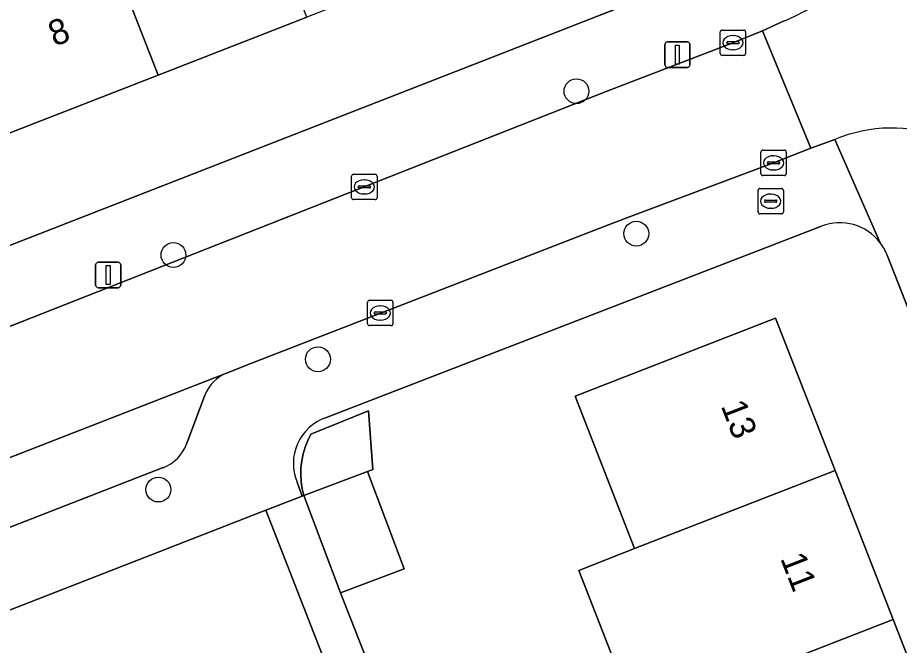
# Model space of a CAD drawing. Extents: x 159680 to 160786, y 387323 to 388340.
# Drawn here: x 160249.29 to 160284.04, y 387538.78 to 387563.52 of the extents above; entities that cross this region are included whole.
import ezdxf

# ---------------------------------------------------------------- set-up
doc = ezdxf.new("R2010")
doc.units = 0
for name, color, linetype in [('IMGEO_Boom', 7, 'Continuous'), ('IMGEO_Brandkraan', 7, 'Continuous'), ('IMGEO_Erf', 7, 'Continuous'), ('IMGEO_Kolk', 7, 'Continuous'), ('IMGEO_Lichtmast', 7, 'Continuous'), ('IMGEO_Pand', 7, 'Continuous'), ('IMGEO_Pand_nummerreeks', 7, 'Continuous'), ('IMGEO_Parkeervlak_open', 7, 'Continuous'), ('IMGEO_Rijbaan_lokaal_open', 7, 'Continuous'), ('IMGEO_Voetpad_open', 7, 'Continuous')]:
    doc.layers.add(name, color=color, linetype=linetype)

msp = doc.modelspace()

# ---------------------------------------------------------------- linework, layer by layer
at = {"layer": 'IMGEO_Boom'}
for centre in [(160271.311, 387560.623), (160273.669, 387555.008), (160255.428, 387554.165), (160261.122, 387550.056), (160254.834, 387544.919)]:
    msp.add_circle(centre, 0.489, dxfattribs=at)
at = {"layer": 'IMGEO_Brandkraan'}
for p, q in [((160278.467, 387555.862), (160278.467, 387556.714)), ((160278.542, 387556.788), (160279.394, 387556.788)), ((160278.955, 387556.568), (160278.98, 387556.568)), ((160279.468, 387556.714), (160279.468, 387555.862)), ((160278.726, 387556.282), (160278.726, 387556.294)), ((160279.164, 387556.245), (160278.766, 387556.245)), ((160278.769, 387556.331), (160279.167, 387556.331)), ((160279.21, 387556.294), (160279.21, 387556.282)), ((160278.978, 387556.008), (160278.953, 387556.008)), ((160279.394, 387555.788), (160278.542, 387555.788))]:
    msp.add_line(p, q, dxfattribs=at)
for points in [[(160278.467, 387555.862), (160278.467, 387556.714)], [(160278.542, 387556.788), (160279.394, 387556.788)], [(160279.468, 387556.714), (160279.468, 387555.862)], [(160279.394, 387555.788), (160278.542, 387555.788)]]:
    msp.add_lwpolyline(points, dxfattribs=at)
for centre, radius, start, end in [((160278.544, 387556.712), 0.0765, 91.552, 178.448), ((160278.544, 387556.712), 0.0765, 91.552, 178.448), ((160279.392, 387556.712), 0.0765, 1.552, 88.448), ((160279.392, 387556.712), 0.0765, 1.552, 88.448), ((160278.766, 387556.291), 0.0403, 85.8775, 175.7526), ((160278.763, 387556.281), 0.0366, 178.938, 274.7102), ((160279.167, 387556.288), 0.043, 264.8664, 352.4533), ((160279.171, 387556.293), 0.0386, 1.7309, 96.639), ((160278.544, 387555.864), 0.0765, 181.552, 268.448), ((160278.544, 387555.864), 0.0765, 181.552, 268.448), ((160279.392, 387555.864), 0.0765, 271.552, 358.448), ((160279.392, 387555.864), 0.0765, 271.552, 358.448)]:
    msp.add_arc(centre, radius, start, end, dxfattribs=at)
for centre, major_axis, ratio, start_param, end_param in [((160278.954, 387556.288), (-0.387, 0.002), 0.722429, 4.712389, 7.853982), ((160278.979, 387556.288), (-0.39, 0.002), 0.717154, 1.570796, 4.712389)]:
    msp.add_ellipse(centre, major_axis=major_axis, ratio=ratio, start_param=start_param, end_param=end_param, dxfattribs=at)
at = {"layer": 'IMGEO_Erf'}
for points in [[(160245.92, 387566.747), (160251.789, 387569.036), (160257.659, 387571.325), (160263.527, 387573.613), (160269.589, 387575.977), (160272.622, 387568.199), (160266.56, 387565.835), (160260.691, 387563.546), (160254.821, 387561.257), (160248.952, 387558.969)], [(160226.828, 387545.911), (160277.166, 387565.55)], [(160280.969, 387555.305), (160261.425, 387547.75)], [(160298.437, 387516.232), (160283.556, 387554.166)], [(160260.298, 387545.217), (160260.495, 387544.659), (160260.565, 387544.686), (160260.501, 387544.952), (160260.459, 387545.227), (160260.442, 387545.504), (160260.45, 387545.782), (160260.482, 387546.058), (160260.538, 387546.33), (160260.618, 387546.596), (160260.721, 387546.854), (160260.846, 387547.102), (160263.113, 387548.017), (160263.29, 387545.707), (160263.076, 387545.631), (160264.519, 387541.798), (160262.008, 387540.853), (160275.412, 387506.704), (160280.486, 387508.629), (160281.844, 387505.049), (160276.77, 387503.124), (160280.318, 387493.696), (160290.044, 387498.486)]]:
    msp.add_lwpolyline(points, dxfattribs=at)
for points in [[(160275.893, 387536.722), (160273.69, 387535.863), (160271.402, 387541.734), (160273.605, 387542.592), (160271.263, 387548.602), (160279.163, 387551.682), (160281.506, 387545.671), (160283.794, 387539.801), (160286.081, 387533.932), (160288.369, 387528.062), (160290.657, 387522.192), (160292.945, 387516.322), (160295.286, 387510.315), (160287.386, 387507.236), (160285.045, 387513.243), (160282.757, 387519.113), (160280.469, 387524.983), (160278.181, 387530.853)], [(160243.826, 387530.687), (160249.693, 387532.984), (160255.559, 387535.28), (160261.594, 387537.642), (160259.073, 387544.104), (160205.916, 387523.37), (160208.461, 387516.845), (160214.493, 387519.206), (160220.36, 387521.502), (160226.226, 387523.799), (160232.093, 387526.095), (160237.96, 387528.391)]]:
    msp.add_lwpolyline(points, close=True, dxfattribs=at)
for centre, radius, start, end in [((160281.691, 387553.438), 2.002, 37.2207, 111.1501), ((160281.672, 387553.427), 2.023, 21.4299, 37.1617), ((160262.066, 387545.948), 1.913, 109.5717, 202.4572)]:
    msp.add_arc(centre, radius, start, end, dxfattribs=at)
at = {"layer": 'IMGEO_Kolk'}
for p, q in [((160276.979, 387562.108), (160276.979, 387562.96)), ((160277.054, 387563.034), (160277.906, 387563.034)), ((160277.467, 387562.814), (160277.492, 387562.814)), ((160277.98, 387562.96), (160277.98, 387562.108)), ((160277.238, 387562.528), (160277.238, 387562.54)), ((160277.676, 387562.491), (160277.278, 387562.491)), ((160277.281, 387562.577), (160277.679, 387562.577)), ((160277.722, 387562.54), (160277.722, 387562.528)), ((160277.49, 387562.254), (160277.465, 387562.254)), ((160277.906, 387562.034), (160277.054, 387562.034)), ((160278.655, 387558.299), (160279.507, 387558.299)), ((160278.58, 387557.373), (160278.58, 387558.225)), ((160279.068, 387558.079), (160279.093, 387558.079)), ((160279.581, 387558.225), (160279.581, 387557.373)), ((160278.839, 387557.793), (160278.839, 387557.805)), ((160279.277, 387557.756), (160278.879, 387557.756)), ((160278.882, 387557.842), (160279.28, 387557.842)), ((160279.323, 387557.805), (160279.323, 387557.793)), ((160262.451, 387556.425), (160262.451, 387557.277)), ((160262.526, 387557.351), (160263.378, 387557.351)), ((160263.452, 387557.277), (160263.452, 387556.425)), ((160279.507, 387557.299), (160278.655, 387557.299)), ((160279.091, 387557.519), (160279.066, 387557.519)), ((160262.71, 387556.845), (160262.71, 387556.857)), ((160262.753, 387556.894), (160263.151, 387556.894)), ((160262.939, 387557.131), (160262.964, 387557.131)), ((160263.194, 387556.857), (160263.194, 387556.845)), ((160263.148, 387556.808), (160262.75, 387556.808)), ((160262.962, 387556.571), (160262.937, 387556.571)), ((160263.378, 387556.351), (160262.526, 387556.351)), ((160263.153, 387552.381), (160264.005, 387552.381)), ((160263.078, 387551.455), (160263.078, 387552.307)), ((160263.566, 387552.161), (160263.591, 387552.161)), ((160264.079, 387552.307), (160264.079, 387551.455)), ((160263.337, 387551.875), (160263.337, 387551.887)), ((160263.775, 387551.838), (160263.377, 387551.838)), ((160263.38, 387551.924), (160263.778, 387551.924)), ((160263.821, 387551.887), (160263.821, 387551.875)), ((160264.005, 387551.381), (160263.153, 387551.381)), ((160263.589, 387551.601), (160263.564, 387551.601))]:
    msp.add_line(p, q, dxfattribs=at)
for points in [[(160276.979, 387562.108), (160276.979, 387562.96)], [(160277.054, 387563.034), (160277.906, 387563.034)], [(160277.98, 387562.96), (160277.98, 387562.108)], [(160277.906, 387562.034), (160277.054, 387562.034)], [(160278.655, 387558.299), (160279.507, 387558.299)], [(160278.58, 387557.373), (160278.58, 387558.225)], [(160279.581, 387558.225), (160279.581, 387557.373)], [(160262.451, 387556.425), (160262.451, 387557.277)], [(160262.526, 387557.351), (160263.378, 387557.351)], [(160263.452, 387557.277), (160263.452, 387556.425)], [(160279.507, 387557.299), (160278.655, 387557.299)], [(160263.378, 387556.351), (160262.526, 387556.351)], [(160263.153, 387552.381), (160264.005, 387552.381)], [(160263.078, 387551.455), (160263.078, 387552.307)], [(160264.079, 387552.307), (160264.079, 387551.455)], [(160264.005, 387551.381), (160263.153, 387551.381)]]:
    msp.add_lwpolyline(points, dxfattribs=at)
for centre, radius, start, end in [((160277.056, 387562.958), 0.0765, 91.552, 178.448), ((160277.056, 387562.958), 0.0765, 91.552, 178.448), ((160277.904, 387562.958), 0.0765, 1.552, 88.448), ((160277.904, 387562.958), 0.0765, 1.552, 88.448), ((160277.278, 387562.537), 0.0403, 85.8775, 175.7526), ((160277.275, 387562.527), 0.0366, 178.938, 274.7102), ((160277.679, 387562.534), 0.043, 264.8664, 352.4533), ((160277.683, 387562.539), 0.0386, 1.7309, 96.639), ((160277.056, 387562.11), 0.0765, 181.552, 268.448), ((160277.056, 387562.11), 0.0765, 181.552, 268.448), ((160277.904, 387562.11), 0.0765, 271.552, 358.448), ((160277.904, 387562.11), 0.0765, 271.552, 358.448), ((160278.657, 387558.223), 0.0765, 91.552, 178.448), ((160278.657, 387558.223), 0.0765, 91.552, 178.448), ((160279.505, 387558.223), 0.0765, 1.552, 88.448), ((160279.505, 387558.223), 0.0765, 1.552, 88.448), ((160278.879, 387557.802), 0.0403, 85.8775, 175.7526), ((160278.876, 387557.792), 0.0366, 178.938, 274.7102), ((160279.28, 387557.799), 0.043, 264.8664, 352.4533), ((160279.284, 387557.804), 0.0386, 1.7309, 96.639), ((160262.528, 387557.275), 0.0765, 91.552, 178.448), ((160262.528, 387557.275), 0.0765, 91.552, 178.448), ((160263.376, 387557.275), 0.0765, 1.552, 88.448), ((160263.376, 387557.275), 0.0765, 1.552, 88.448), ((160278.657, 387557.375), 0.0765, 181.552, 268.448), ((160278.657, 387557.375), 0.0765, 181.552, 268.448), ((160279.505, 387557.375), 0.0765, 271.552, 358.448), ((160279.505, 387557.375), 0.0765, 271.552, 358.448), ((160262.75, 387556.854), 0.0403, 85.8775, 175.7526), ((160262.747, 387556.844), 0.0366, 178.938, 274.7102), ((160263.151, 387556.851), 0.043, 264.8664, 352.4533), ((160263.155, 387556.856), 0.0386, 1.7309, 96.639), ((160262.528, 387556.427), 0.0765, 181.552, 268.448), ((160262.528, 387556.427), 0.0765, 181.552, 268.448), ((160263.376, 387556.427), 0.0765, 271.552, 358.448), ((160263.376, 387556.427), 0.0765, 271.552, 358.448), ((160263.155, 387552.305), 0.0765, 91.552, 178.448), ((160263.155, 387552.305), 0.0765, 91.552, 178.448), ((160264.003, 387552.305), 0.0765, 1.552, 88.448), ((160264.003, 387552.305), 0.0765, 1.552, 88.448), ((160263.377, 387551.884), 0.0403, 85.8775, 175.7526), ((160263.374, 387551.874), 0.0366, 178.938, 274.7102), ((160263.778, 387551.881), 0.043, 264.8664, 352.4533), ((160263.782, 387551.886), 0.0386, 1.7309, 96.639), ((160263.155, 387551.457), 0.0765, 181.552, 268.448), ((160263.155, 387551.457), 0.0765, 181.552, 268.448), ((160264.003, 387551.457), 0.0765, 271.552, 358.448), ((160264.003, 387551.457), 0.0765, 271.552, 358.448)]:
    msp.add_arc(centre, radius, start, end, dxfattribs=at)
for centre, major_axis, ratio, start_param, end_param in [((160277.466, 387562.534), (-0.387, 0.002), 0.722429, 4.712389, 7.853982), ((160277.491, 387562.534), (-0.39, 0.002), 0.717154, 1.570796, 4.712389), ((160279.067, 387557.799), (-0.387, 0.002), 0.722429, 4.712389, 7.853982), ((160279.092, 387557.799), (-0.39, 0.002), 0.717154, 1.570796, 4.712389), ((160262.938, 387556.851), (-0.387, 0.002), 0.722429, 4.712389, 7.853982), ((160262.963, 387556.851), (-0.39, 0.002), 0.717154, 1.570796, 4.712389), ((160263.565, 387551.881), (-0.387, 0.002), 0.722429, 4.712389, 7.853982), ((160263.59, 387551.881), (-0.39, 0.002), 0.717154, 1.570796, 4.712389)]:
    msp.add_ellipse(centre, major_axis=major_axis, ratio=ratio, start_param=start_param, end_param=end_param, dxfattribs=at)
at = {"layer": 'IMGEO_Lichtmast'}
for p, q in [((160274.794, 387561.663), (160274.794, 387562.463)), ((160274.794, 387562.463), (160274.794, 387561.663)), ((160274.894, 387562.563), (160275.684, 387562.563)), ((160275.684, 387562.563), (160274.894, 387562.563)), ((160275.784, 387562.463), (160275.784, 387561.663)), ((160275.784, 387561.663), (160275.784, 387562.463)), ((160275.684, 387561.563), (160274.894, 387561.563)), ((160274.894, 387561.563), (160275.684, 387561.563)), ((160252.36, 387552.978), (160252.36, 387553.778)), ((160252.36, 387553.778), (160252.36, 387552.978)), ((160252.46, 387553.878), (160253.25, 387553.878)), ((160253.25, 387553.878), (160252.46, 387553.878)), ((160253.35, 387553.778), (160253.35, 387552.978)), ((160253.35, 387552.978), (160253.35, 387553.778)), ((160253.25, 387552.878), (160252.46, 387552.878)), ((160252.46, 387552.878), (160253.25, 387552.878))]:
    msp.add_line(p, q, dxfattribs=at)
for points in [[(160275.214, 387562.438), (160275.364, 387562.438), (160275.364, 387561.688), (160275.214, 387561.688), (160275.214, 387562.438)], [(160252.78, 387553.753), (160252.93, 387553.753), (160252.93, 387553.003), (160252.78, 387553.003), (160252.78, 387553.753)]]:
    msp.add_lwpolyline(points, dxfattribs=at)
for centre, start, end in [((160274.894, 387562.463), 90, 180), ((160274.894, 387562.463), 90, 180), ((160275.684, 387562.463), 0, 90), ((160275.684, 387562.463), 360, 90), ((160274.894, 387561.663), 180, 270), ((160274.894, 387561.663), 180, 270), ((160275.684, 387561.663), 270, 0), ((160275.684, 387561.663), 270, 0), ((160252.46, 387553.778), 90, 180), ((160252.46, 387553.778), 90, 180), ((160253.25, 387553.778), 0, 90), ((160253.25, 387553.778), 360, 90), ((160252.46, 387552.978), 180, 270), ((160252.46, 387552.978), 180, 270), ((160253.25, 387552.978), 270, 0), ((160253.25, 387552.978), 270, 0)]:
    msp.add_arc(centre, 0.1, start, end, dxfattribs=at)
at = {"layer": 'IMGEO_Pand'}
for points in [[(160257.659, 387571.325), (160251.789, 387569.036), (160254.821, 387561.257), (160260.691, 387563.546)], [(160251.789, 387569.036), (160245.92, 387566.747), (160248.952, 387558.969), (160254.821, 387561.257)], [(160281.506, 387545.671), (160279.163, 387551.682), (160271.263, 387548.602), (160273.605, 387542.592)], [(160260.501, 387544.952), (160260.565, 387544.686), (160263.076, 387545.631), (160263.29, 387545.707), (160263.113, 387548.017), (160260.846, 387547.102), (160260.721, 387546.854), (160260.618, 387546.596), (160260.538, 387546.33), (160260.482, 387546.058), (160260.45, 387545.782), (160260.442, 387545.504), (160260.459, 387545.227)], [(160262.008, 387540.853), (160264.519, 387541.798), (160263.076, 387545.631), (160260.565, 387544.686)], [(160281.506, 387545.671), (160273.605, 387542.592), (160271.402, 387541.734), (160273.69, 387535.863), (160275.893, 387536.722), (160283.794, 387539.801)], [(160275.893, 387536.722), (160278.181, 387530.853), (160286.081, 387533.932), (160283.794, 387539.801)]]:
    msp.add_lwpolyline(points, close=True, dxfattribs=at)
at = {"layer": 'IMGEO_Parkeervlak_open'}
for points in [[(160257.52, 387549.51), (160221.046, 387535.303), (160218.546, 387534.325), (160219.479, 387531.933), (160221.98, 387532.911), (160255.023, 387545.783)], [(160255.94, 387546.713), (160256.662, 387548.641)]]:
    msp.add_lwpolyline(points, dxfattribs=at)
for centre, radius, start, end in [((160258.148, 387548.032), 1.606, 113.0256, 157.7043), ((160254.444, 387547.271), 1.597, 291.2603, 339.5463)]:
    msp.add_arc(centre, radius, start, end, dxfattribs=at)
at = {"layer": 'IMGEO_Rijbaan_lokaal_open'}
msp.add_lwpolyline([(160279.496, 387563.398), (160278.65, 387562.998), (160280.555, 387558.375), (160281.489, 387558.724)], dxfattribs=at)
msp.add_lwpolyline([(160257.52, 387549.51), (160258.478, 387549.884), (160272.41, 387555.286), (160273.19, 387555.588), (160279.081, 387557.799), (160280.555, 387558.375), (160278.65, 387562.998), (160277.48, 387562.534), (160272.476, 387560.614), (160272.049, 387560.443), (160226.363, 387542.456), (160222.572, 387540.974), (160217.479, 387538.983), (160216.827, 387538.728), (160218.546, 387534.325), (160221.046, 387535.303)], close=True, dxfattribs=at)
for centre, radius, start, end in [((160277.181, 387569.28), 6.322, 291.4863, 302.6061), ((160283.771, 387553.131), 6.041, 29.2564, 112.198)]:
    msp.add_arc(centre, radius, start, end, dxfattribs=at)
at = {"layer": 'IMGEO_Voetpad_open'}
for points in [[(160277.166, 387565.55), (160226.828, 387545.911), (160225.284, 387549.739), (160222.453, 387556.999), (160221.688, 387556.705), (160226.074, 387545.613), (160221.377, 387543.755), (160216.374, 387541.845), (160217.295, 387539.447), (160222.388, 387541.438), (160222.572, 387540.974), (160226.363, 387542.456), (160272.049, 387560.443)], [(160272.049, 387560.443), (160272.476, 387560.614), (160277.48, 387562.534), (160278.65, 387562.998), (160279.496, 387563.398)], [(160283.285, 387554.649), (160281.489, 387558.724), (160280.555, 387558.375), (160279.081, 387557.799), (160273.19, 387555.588), (160272.41, 387555.286), (160258.478, 387549.884), (160257.52, 387549.51)], [(160281.489, 387558.724), (160283.285, 387554.649)], [(160261.425, 387547.75), (160280.969, 387555.305)], [(160283.556, 387554.166), (160298.437, 387516.232), (160302.86, 387504.739), (160304.769, 387501.287)], [(160256.662, 387548.641), (160255.94, 387546.713)], [(160255.023, 387545.783), (160221.98, 387532.911), (160219.479, 387531.933), (160216.863, 387530.909), (160184.978, 387518.436), (160165.156, 387510.671), (160162.493, 387509.628), (160146.454, 387503.345)], [(160260.495, 387544.659), (160260.298, 387545.217)], [(160275.412, 387506.704), (160262.008, 387540.853), (160260.565, 387544.686), (160260.495, 387544.659), (160259.073, 387544.104), (160261.594, 387537.642)], [(160144.614, 387503.473), (160142.628, 387504.592), (160131.07, 387500), (160118.877, 387495.156), (160118.682, 387495.073), (160118.883, 387494.62), (160119.137, 387494.046), (160120.792, 387492.803), (160139.164, 387500), (160141.985, 387501.105), (160145.626, 387499.854), (160204.532, 387522.83), (160205.916, 387523.37), (160259.073, 387544.104), (160260.495, 387544.659)]]:
    msp.add_lwpolyline(points, dxfattribs=at)
for centre, radius, start, end in [((160277.181, 387569.28), 6.322, 291.4863, 302.6061), ((160283.771, 387553.131), 6.041, 29.2564, 112.198), ((160281.691, 387553.438), 2.002, 37.2207, 111.1501), ((160281.672, 387553.427), 2.023, 21.4299, 37.1617), ((160258.148, 387548.032), 1.606, 113.0256, 157.7043), ((160262.066, 387545.948), 1.913, 109.5717, 202.4572), ((160254.444, 387547.271), 1.597, 291.2603, 339.5463)]:
    msp.add_arc(centre, radius, start, end, dxfattribs=at)

# ---------------------------------------------------------------- texts
at = {"layer": 'IMGEO_Pand_nummerreeks'}
for s, rotation, p in [('8', 21.3039, (160250.743, 387562.372)), ('13', 291.2936, (160276.992, 387548.221)), ('11', 291.2909, (160279.336, 387542.206))]:
    msp.add_text(s, height=1, rotation=rotation, dxfattribs=at).set_placement(p)

doc.saveas('drawing.dxf')
